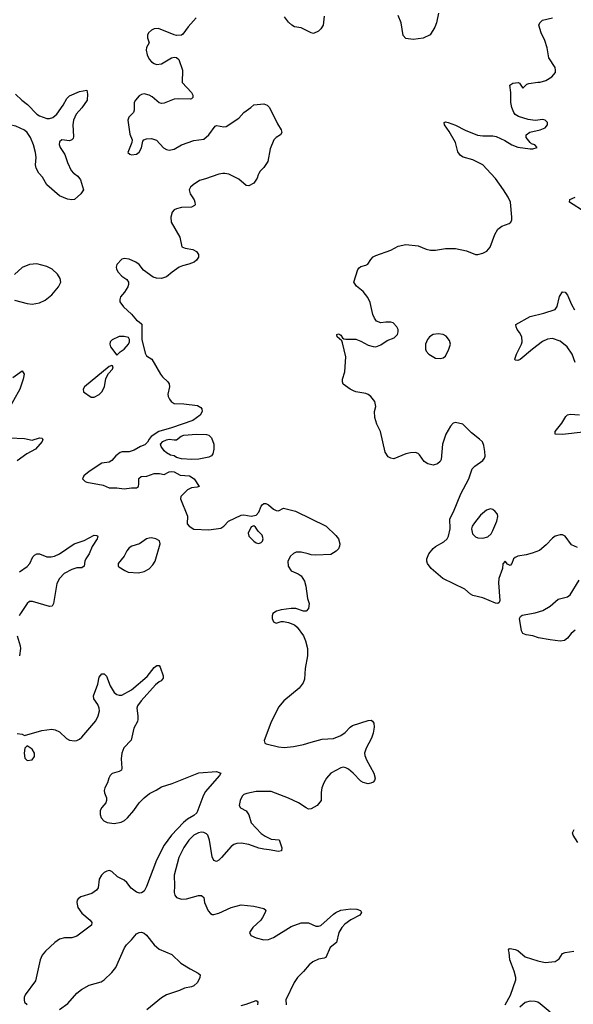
# Model space of a CAD drawing. Header units: inches. Extents: x 1449094 to 1618372, y 389908 to 534307.
# Tile 377 of 494: x 1571211 to 1575656, y 453334 to 461235. Entities that reach past the tile are written whole.
import ezdxf

# ---------------------------------------------------------------- set-up
doc = ezdxf.new("R2010")
doc.units = ezdxf.units.IN
doc.header["$MEASUREMENT"] = 0
doc.layers.add('B5475', color=7, linetype='Continuous')
doc.layers.add('B5476', color=7, linetype='Continuous')

msp = doc.modelspace()

# ---------------------------------------------------------------- linework, layer by layer
at = {"layer": 'B5475', "color": 5}
for points, elevation in [([(1571649.1, 460000), (1571678, 459978), (1571699.1, 459950), (1571724.7, 459870), (1571701.4, 459838.6), (1571650, 459793.2), (1571630, 459789.3), (1571595.5, 459795.5), (1571530, 459821.2), (1571430, 459909.3), (1571394, 459970), (1571366.9, 460000)], 560), ([(1572841.7, 460000), (1572810, 459995.6), (1572703.4, 459956.6), (1572656, 459944), (1572604.9, 459910), (1572582, 459890), (1572570.6, 459870), (1572578.8, 459838.8), (1572610.6, 459790), (1572617.3, 459770), (1572618.8, 459750), (1572615.2, 459744.8), (1572590.4, 459729.6), (1572510, 459727.6), (1572470, 459718.4), (1572451, 459710), (1572434, 459690), (1572424.4, 459650), (1572427.7, 459610), (1572497.3, 459490), (1572512, 459412), (1572540.7, 459400.7), (1572602, 459390), (1572630, 459374.8), (1572646, 459350), (1572646, 459330), (1572630, 459304), (1572611.3, 459290), (1572570, 459272.7), (1572519.5, 459260.5), (1572491.7, 459248.3), (1572434, 459210), (1572390, 459172.7), (1572350, 459159.3), (1572310, 459161.2), (1572282, 459170), (1572205.6, 459225.6), (1572169, 459270), (1572144, 459290), (1572090, 459312), (1572050, 459319), (1572030, 459314), (1571990.7, 459270), (1571985.5, 459250), (1571988, 459232), (1572000.5, 459210), (1572030, 459177.3), (1572072, 459150), (1572084.7, 459130), (1572084.7, 459110), (1572078, 459090), (1572052.8, 459047.2), (1572021, 459010), (1572014.8, 458990), (1572014.8, 458970), (1572044, 458930), (1572110, 458870.7), (1572150, 458822.8), (1572171.3, 458810), (1572190.5, 458790.5), (1572190.5, 458670), (1572219.5, 458559.5), (1572230, 458538.8), (1572271, 458510), (1572342, 458390), (1572357.3, 458370), (1572400.7, 458330), (1572412.1, 458312.1), (1572413.4, 458290), (1572400.7, 458230), (1572402.8, 458210), (1572414, 458190), (1572427.7, 458170), (1572450, 458156.4), (1572527.6, 458152.4), (1572638.8, 458138.8), (1572664.3, 458124.3), (1572672.6, 458112.6), (1572675.4, 458090), (1572659.6, 458060.4), (1572600.3, 458019.7), (1572430, 457959.1), (1572328.8, 457930), (1572266.9, 457890), (1572249.3, 457870), (1572235.9, 457844.1), (1572216.3, 457823.7), (1572182, 457810), (1572130, 457779.7), (1572090, 457768), (1572032.7, 457767.3), (1572017.5, 457762.5), (1571983.8, 457736.2), (1571950, 457697.2), (1571930, 457685.2), (1571870, 457677.2), (1571770, 457608.7), (1571725.2, 457574.8), (1571716, 457550), (1571736, 457530), (1571750, 457524.4), (1571880.7, 457500.7), (1571930, 457479.6), (1571990, 457478.5), (1572050, 457469.4), (1572110, 457479.5), (1572150, 457478.8), (1572164, 457490), (1572168.7, 457510), (1572168, 457552), (1572186, 457570), (1572231.6, 457571.6), (1572290, 457594), (1572334, 457594), (1572370, 457586), (1572410, 457606), (1572430, 457610.8), (1572450, 457606.8), (1572499.8, 457579.8), (1572574.4, 457574.4), (1572610.7, 457550.7), (1572652, 457490), (1572636.9, 457483.1), (1572590, 457479), (1572558, 457462), (1572504.7, 457410), (1572501, 457390), (1572558, 457250), (1572556, 457190), (1572571.3, 457170), (1572610, 457146), (1572730, 457140.7), (1572825.6, 457154.4), (1572850, 457171), (1572887.8, 457212.2), (1572990, 457259.6), (1573010, 457260.7), (1573070, 457250.2), (1573110, 457258.3), (1573130, 457284.4), (1573149.1, 457330.9), (1573157.8, 457342.2), (1573170, 457352.7), (1573186.6, 457353.4), (1573210, 457340.8), (1573250, 457306), (1573270, 457295.3), (1573290, 457293.4), (1573330, 457314), (1573424.7, 457290), (1573671, 457170), (1573750, 457096), (1573770.8, 457070), (1573781, 457030), (1573778, 457010), (1573771.3, 456990), (1573750.7, 456969.3), (1573710, 456944), (1573590, 456938), (1573550, 456940.9), (1573528, 456950), (1573470, 456960.9), (1573430, 456960.9), (1573410, 456952.3), (1573384, 456930), (1573364, 456890), (1573367.3, 456850), (1573390, 456811.3), (1573447.5, 456787.5), (1573470, 456771), (1573497.3, 456730), (1573507.7, 456690), (1573522.8, 456590), (1573536, 456550), (1573531, 456510), (1573510, 456488.7), (1573490, 456488.7), (1573429.1, 456509.1), (1573390.9, 456509.1), (1573310, 456499), (1573274, 456490), (1573244.7, 456470), (1573238, 456450), (1573238, 456430), (1573250, 456402), (1573270, 456392), (1573310, 456406), (1573330, 456406), (1573370, 456398.8), (1573418, 456378), (1573439.9, 456359.9), (1573490.8, 456290), (1573506.8, 456250), (1573521, 456190), (1573521, 456130), (1573502.8, 456030), (1573498, 455942), (1573487.5, 455912.5), (1573454.8, 455870), (1573330.8, 455770), (1573290, 455719), (1573227.8, 455592.2), (1573173.7, 455450), (1573180.5, 455430), (1573190, 455423.7), (1573290, 455400.2), (1573335.3, 455395.2), (1573410, 455402.8), (1573490, 455418.3), (1573550, 455438.7), (1573639.4, 455460.6), (1573730, 455466.7), (1573790, 455490.4), (1573824.6, 455515.4), (1573863.3, 455556.7), (1573884, 455570), (1574010, 455610.4), (1574033, 455613), (1574044.9, 455604.9), (1574054, 455590), (1574056.7, 455556.7), (1574050.3, 455510), (1574034.4, 455470), (1573991.5, 455390), (1573980.3, 455350), (1573982.6, 455330), (1573996.1, 455296.1), (1574054.9, 455190), (1574064, 455150), (1574060.7, 455130), (1574050, 455117.2), (1574030, 455107.3), (1574010, 455104.5), (1573970, 455112.7), (1573950, 455125.2), (1573887.8, 455190), (1573850, 455222), (1573830, 455232.8), (1573810, 455236.3), (1573790, 455231.2), (1573710.4, 455190), (1573673.4, 455150), (1573651.6, 455110), (1573638, 455070), (1573632.7, 455032.7), (1573632.7, 454970), (1573600.5, 454930), (1573550, 454901.6), (1573530, 454900.9), (1573510, 454909.4), (1573449.6, 454949.7), (1573368.5, 454988.5), (1573230, 455040.5), (1573110, 455040.4), (1573034.3, 455025.7), (1573010, 455016.9), (1572996.2, 455003.8), (1572981.6, 454970), (1572974, 454930), (1572982.8, 454910), (1573030, 454885.5), (1573050, 454854), (1573070.3, 454790), (1573150, 454703.6), (1573182, 454682), (1573230, 454658.7), (1573293.4, 454653.4), (1573314.8, 454590), (1573313.7, 454566.3), (1573290, 454560.9), (1573214.9, 454574.9), (1573170, 454578), (1573130, 454587.6), (1573050, 454616.8), (1572990, 454627.1), (1572955.1, 454624.9), (1572930, 454615.8), (1572910, 454601), (1572830, 454511.6), (1572810, 454492), (1572790, 454480.9), (1572770, 454489.3), (1572757.4, 454517.4), (1572735.6, 454650), (1572720.4, 454690), (1572710, 454702), (1572690, 454711.8), (1572670, 454714.4), (1572646, 454710), (1572610, 454690.7), (1572569.3, 454650), (1572528.2, 454591.8), (1572490, 454511.5), (1572451.7, 454370), (1572455.3, 454284.7), (1572452.1, 454232.1), (1572457.1, 454210), (1572470.8, 454190), (1572510, 454176.5), (1572550, 454179.5), (1572647.3, 454207.3), (1572670, 454206.8), (1572690.7, 454190), (1572695.5, 454150), (1572724.2, 454084.2), (1572742, 454062), (1572755.8, 454055.8), (1572770, 454054), (1572810, 454064.2), (1572910, 454110.3), (1572990, 454133.4), (1573090, 454120.9), (1573170, 454104), (1573186.8, 454090), (1573181.6, 454070), (1573161.3, 454030), (1573146.4, 454010), (1573081.6, 453950), (1573056.3, 453910), (1573067, 453887), (1573110, 453868.4), (1573170, 453850.4), (1573210, 453855.3), (1573250, 453870.3), (1573390, 453958), (1573470, 453988.2), (1573530, 453988), (1573590, 453961.1), (1573610, 453960.3), (1573630, 453967), (1573730, 454057.6), (1573750, 454072), (1573790, 454090.3), (1573870, 454100.3), (1573917.6, 454097.6), (1573947.7, 454087.7), (1573954.9, 454070), (1573942, 454050), (1573870, 454012.6), (1573822.6, 453977.4), (1573797.5, 453950), (1573773, 453910), (1573754.9, 453830), (1573703.1, 453790), (1573670.2, 453709.8), (1573656.5, 453703.5), (1573610, 453696.8), (1573564.7, 453675.3), (1573534.4, 453650), (1573490, 453596.4), (1573440.8, 453550), (1573415.5, 453510), (1573347.6, 453370), (1573350.3, 453330)], 580), ([(1573131.4, 460000), (1573126, 459990), (1573118, 459962), (1573090, 459922), (1573050, 459902), (1573030, 459904), (1572970, 459955.1), (1572890, 459995.1), (1572857.6, 460000)], 580), ([(1575690, 456999), (1575641.7, 457021.7), (1575589.4, 457090), (1575570, 457102.4), (1575550, 457102.6), (1575510.6, 457090), (1575490, 457074.8), (1575439, 457021), (1575383.2, 456976.8), (1575325.1, 456954.9), (1575278.4, 456941.6), (1575211.3, 456930), (1575190, 456919.7), (1575175.5, 456910), (1575162.8, 456870), (1575150, 456854), (1575127, 456867), (1575110, 456888.7), (1575090.8, 456869.2), (1575086.3, 456830), (1575057.8, 456750), (1575055.1, 456715.1), (1575066.8, 456573.2), (1575061, 456559), (1575050, 456549), (1575030, 456553.2), (1574930, 456595.1), (1574850, 456615.6), (1574830, 456625.6), (1574784.2, 456664.2), (1574609.6, 456749.6), (1574514, 456830), (1574486, 456870), (1574479.3, 456890), (1574479.3, 456910), (1574497.2, 456950), (1574529.6, 456990.3), (1574550, 457007.7), (1574615.8, 457044.2), (1574642.7, 457070), (1574655.1, 457090), (1574666.6, 457150), (1574665.2, 457230), (1574693.8, 457286.2), (1574752, 457430), (1574817, 457550), (1574844.5, 457630), (1574866.5, 457653.5), (1574930, 457698), (1574942.2, 457717.7), (1574947, 457733), (1574946.2, 457770), (1574937.4, 457817.3), (1574926.3, 457846.3), (1574902.7, 457870), (1574838.6, 457918.6), (1574770, 457989.3), (1574710, 458003.7), (1574690, 457996), (1574670, 457973.2), (1574632.1, 457907.9), (1574604.4, 457830), (1574594.4, 457705.6), (1574586.8, 457690), (1574564.7, 457670), (1574530, 457659.3), (1574489, 457670), (1574459.3, 457690), (1574422, 457742), (1574410, 457752.7), (1574390, 457760.9), (1574350, 457759.5), (1574310, 457752), (1574214, 457710), (1574190, 457715.3), (1574170, 457728), (1574145.6, 457765.6), (1574107, 457930), (1574079.5, 457990), (1574062.7, 458042.7), (1574060.7, 458090), (1574069.6, 458130), (1574061.6, 458170), (1574030, 458212), (1574008.1, 458228.1), (1573990, 458235.6), (1573910, 458249.6), (1573890, 458257), (1573864, 458270), (1573809.3, 458310), (1573802, 458330), (1573802.9, 458350), (1573822, 458410), (1573829.5, 458530.5), (1573803.2, 458643.2), (1573797.2, 458657.2), (1573761.2, 458690), (1573758, 458710), (1573770, 458714), (1573782, 458710), (1573790, 458704.7), (1573802.8, 458682.8), (1573814.8, 458674.8), (1573830.7, 458670.7), (1573910, 458670.6), (1573950, 458656.3), (1574010, 458622.8), (1574048.4, 458611.6), (1574070, 458611), (1574110, 458626), (1574160.1, 458659.9), (1574217.5, 458682.5), (1574244, 458710), (1574249.2, 458730), (1574249, 458750), (1574239, 458770), (1574210, 458802), (1574190, 458808.7), (1574150, 458808.7), (1574110, 458802), (1574076.5, 458816.5), (1574058.6, 458838.6), (1574045.2, 458870), (1574025.6, 458965.6), (1574006.3, 459006.3), (1573970, 459053.2), (1573915.5, 459095.5), (1573894, 459130), (1573925.2, 459230), (1573935.5, 459244.5), (1573950, 459254.8), (1573990, 459264), (1574006.8, 459273.2), (1574030, 459310.8), (1574050, 459330.7), (1574070, 459342), (1574190, 459386), (1574250, 459417.3), (1574310, 459430.7), (1574410, 459420.7), (1574474.4, 459394.4), (1574510, 459386.4), (1574550, 459384.4), (1574630, 459399.3), (1574710, 459399.3), (1574799, 459379), (1574870, 459350.8), (1574890, 459350.8), (1574930, 459361), (1574962, 459378), (1574989.2, 459410), (1575024.5, 459510), (1575050, 459554.8), (1575082.7, 459577.3), (1575140.5, 459599.5), (1575155.1, 459610), (1575162.9, 459630), (1575163.6, 459650), (1575151.1, 459770), (1575133.7, 459810), (1575096.4, 459870), (1575030, 459961.7), (1574995, 460000)], 580), ([(1575751.8, 459690), (1575626, 459770), (1575628.1, 459791.9), (1575670, 459812)], 560), ([(1571170, 458983.1), (1571270, 458956.5), (1571310, 458952), (1571370, 458962), (1571415.9, 458984.1), (1571470, 459026.7), (1571522, 459090), (1571541.1, 459130), (1571537.2, 459157.2), (1571513.7, 459193.7), (1571471.8, 459231.8), (1571430, 459255.4), (1571350, 459275.4), (1571290, 459269.7), (1571230, 459247), (1571168.7, 459191.3)], 580), ([(1575670, 458485.2), (1575645.4, 458550), (1575606.6, 458610), (1575550, 458655.1), (1575490, 458677.8), (1575450, 458672), (1575408.5, 458651.5), (1575328.1, 458591.9), (1575230, 458507), (1575210, 458499.3), (1575190, 458502), (1575185.2, 458510), (1575198.7, 458550), (1575240.7, 458630), (1575245.1, 458650), (1575242, 458690), (1575225.1, 458725.1), (1575205.1, 458750), (1575196, 458770), (1575194, 458790), (1575310, 458852), (1575420.5, 458879.5), (1575509.5, 458910.5), (1575527.2, 458932.8), (1575545.1, 459014.9), (1575570, 459050.8), (1575590, 459047.3), (1575610, 459024), (1575640.3, 458950), (1575666.7, 458906.7)], 560), ([(1571157.2, 458362.8), (1571230, 458416), (1571246.8, 458390), (1571240.3, 458350), (1571211.8, 458270), (1571110, 458087)], 560), ([(1575735.5, 457924.5), (1575570, 457905.7), (1575509.2, 457910), (1575509.4, 457930), (1575562.8, 457997.2), (1575595.1, 458050), (1575610, 458064.9), (1575630, 458070.4), (1575704.9, 458064.9)], 560), ([(1571130, 457878.7), (1571250, 457874.9), (1571310, 457861.6), (1571370, 457879.1), (1571390, 457876), (1571396, 457870), (1571390.8, 457850), (1571337.3, 457790), (1571268.9, 457751.1), (1571190, 457694)], 560), ([(1571210, 456803.1), (1571270, 456846.7), (1571291.2, 456870), (1571316.4, 456923.6), (1571330, 456938), (1571350, 456948.2), (1571370, 456948.2), (1571430, 456923.7), (1571464.2, 456924.2), (1571490, 456930.3), (1571530, 456948.9), (1571649.7, 457030.3), (1571730, 457056.4), (1571810, 457097.3), (1571830, 457096), (1571838, 457090), (1571834, 457070), (1571792.4, 457007.6), (1571768.8, 456950), (1571742.6, 456910), (1571734.6, 456890), (1571730, 456849.4), (1571710, 456837.6), (1571670, 456836), (1571630, 456823.8), (1571568.9, 456790), (1571530.2, 456750), (1571510.2, 456710), (1571482.4, 456550), (1571472.2, 456527.8), (1571450, 456526), (1571313.8, 456566.2), (1571290, 456565.1), (1571270, 456549.6), (1571217.4, 456470), (1571206.5, 456450)], 560), ([(1575670, 456336.3), (1575638.4, 456310), (1575608.9, 456271.1), (1575585.7, 456254.3), (1575550, 456248.2), (1575470, 456259.8), (1575375.1, 456275.1), (1575330, 456289.6), (1575278.4, 456298.4), (1575249.6, 456309.6), (1575239.5, 456330), (1575224, 456430), (1575232.9, 456447.1), (1575244.1, 456455.9), (1575350, 456475.5), (1575410, 456494.9), (1575469.3, 456530), (1575534.7, 456585.2), (1575610, 456603.1), (1575630, 456621.1), (1575703.5, 456736.5)], 580), ([(1571190.2, 456290), (1571215.2, 456210), (1571217.3, 456190), (1571210.3, 456130)], 560), ([(1571190, 455506.8), (1571230, 455501), (1571250, 455491.3), (1571389.5, 455530.5), (1571470, 455542), (1571497.1, 455537.1), (1571530, 455520.7), (1571587.1, 455467.1), (1571610, 455454.9), (1571650, 455448.2), (1571670, 455450.4), (1571690, 455460.4), (1571710, 455477.6), (1571823, 455610), (1571841.1, 455650), (1571851.3, 455690), (1571849.6, 455710), (1571838.9, 455738.9), (1571806, 455786), (1571804.5, 455810), (1571838.3, 455901.7), (1571850, 455958), (1571870, 455984.7), (1571890, 455984.7), (1571907.1, 455967.1), (1571938, 455890), (1571970, 455836.3), (1571990, 455819.3), (1572010, 455814), (1572030, 455815.3), (1572110, 455857.6), (1572234.3, 455965.7), (1572290, 456036), (1572311.6, 456051.6), (1572330, 456052), (1572339.8, 456039.8), (1572362.8, 455970), (1572362.8, 455950), (1572346, 455930), (1572330, 455922), (1572302.2, 455897.8), (1572185.7, 455770), (1572157.8, 455730), (1572152.8, 455710), (1572160.9, 455650), (1572159.9, 455620.1), (1572155.8, 455604.2), (1572126.7, 455550), (1572106.4, 455453.6), (1572047.8, 455392.2), (1572030.3, 455350), (1572025.1, 455305.1), (1572030.4, 455229.6), (1572027.5, 455212.5), (1572010, 455202), (1571954.7, 455185.3), (1571937.1, 455170), (1571927, 455150), (1571916.4, 455110), (1571895.3, 455070), (1571890.3, 455050), (1571891.9, 455031.9), (1571908.2, 454990), (1571908.2, 454970), (1571901.6, 454950), (1571870, 454914), (1571858, 454890), (1571856.2, 454856.2), (1571864.4, 454830), (1571885.8, 454805.8), (1571912.4, 454792.4), (1571970, 454784.7), (1572024.7, 454795.3), (1572051.8, 454808.2), (1572077.6, 454830), (1572127.3, 454890), (1572169.6, 454950.4), (1572209.2, 454990), (1572254.2, 455025.8), (1572307.5, 455052.5), (1572350, 455080.5), (1572434.2, 455105.9), (1572650, 455190.6), (1572790, 455202), (1572824.7, 455190), (1572816.3, 455170), (1572701.1, 455038.9), (1572680.5, 454999.5), (1572633.4, 454870), (1572610.5, 454850), (1572559.6, 454820.4), (1572526.2, 454793.8), (1572429.2, 454690), (1572370.2, 454610), (1572309, 454490), (1572230, 454279), (1572210, 454241.2), (1572190, 454229.2), (1572173.7, 454226.3), (1572150, 454235.1), (1572106.7, 454266.7), (1572071.1, 454311.1), (1572050, 454329.5), (1571996.3, 454356.3), (1571950, 454399.6), (1571930, 454407.3), (1571910, 454402.9), (1571890, 454391.6), (1571866.8, 454370), (1571850, 454338), (1571840.4, 454270), (1571828, 454250), (1571790, 454223), (1571703, 454197), (1571679.6, 454180.4), (1571672.4, 454170), (1571668.7, 454150), (1571677, 454110), (1571710, 454066), (1571777.3, 454010), (1571790.8, 453990), (1571787.3, 453970), (1571670, 453879.7), (1571630, 453868.3), (1571570, 453867.3), (1571530, 453857), (1571494, 453830), (1571418.9, 453761.1), (1571392.8, 453727.2), (1571375.3, 453690), (1571337.6, 453522.4), (1571255.3, 453410), (1571247.2, 453390), (1571245.7, 453370), (1571250.6, 453350), (1571271.7, 453331.7)], 560), ([(1575691.2, 454631.2), (1575655.1, 454690), (1575649.5, 454710), (1575663.9, 454736.1)], 580), ([(1571530, 453292.2), (1571598.7, 453341.3), (1571670, 453422.4), (1571707.7, 453452.3), (1571770, 453486.7), (1571866.3, 453513.7), (1571890, 453530.5), (1571951.5, 453590), (1571984.2, 453630), (1572052.2, 453787.7), (1572067.3, 453810), (1572110, 453850.6), (1572150, 453899.1), (1572169.7, 453910.3), (1572190, 453912), (1572210, 453905.5), (1572230, 453888.2), (1572291.3, 453811.3), (1572330, 453777.1), (1572433.7, 453733.7), (1572505.1, 453665.1), (1572578.6, 453618.5), (1572644.9, 453584.9), (1572658.8, 453570), (1572658, 453550), (1572637.6, 453510), (1572610, 453481.6), (1572590, 453473.6), (1572535.1, 453464.9), (1572495.1, 453444.9), (1572390, 453409.7), (1572350, 453386), (1572232, 453290)], 560), ([(1575109.2, 453330), (1575152.4, 453407.6), (1575193.6, 453530), (1575193.3, 453550), (1575180.1, 453600.1), (1575145.1, 453690), (1575142, 453750), (1575135.3, 453770), (1575141.2, 453778.8), (1575150, 453781), (1575190, 453774.4), (1575210, 453765.5), (1575270, 453715.5), (1575370, 453683.8), (1575430, 453670.5), (1575510, 453678), (1575541.6, 453698.4), (1575570, 453742.8), (1575589.6, 453750.4), (1575659.6, 453760.4)], 580), ([(1572990, 453325.3), (1573030, 453334.9), (1573110, 453364), (1573118.8, 453358.8), (1573124, 453350), (1573120.5, 453330)], 560), ([(1575469.7, 453269.7), (1575390, 453338.4), (1575370, 453351.5), (1575350, 453356.9), (1575310, 453358.7), (1575270.4, 453349.6), (1575226, 453310)], 580)]:
    msp.add_lwpolyline(points, dxfattribs=dict(at, elevation=elevation))
for points, elevation in [([(1572050, 458692.7), (1572010, 458692.7), (1571954.4, 458665.6), (1571938, 458650), (1571936, 458630), (1571941, 458610), (1571990, 458542), (1572019, 458570), (1572050, 458590.6), (1572083.7, 458630), (1572092.7, 458650), (1572094, 458670), (1572084.7, 458684.7)], 580), ([(1574570, 458713), (1574530, 458707.6), (1574502, 458690), (1574484.4, 458670), (1574470.4, 458630), (1574468.2, 458610), (1574468.2, 458590), (1574474.2, 458574.2), (1574494.8, 458550), (1574550, 458519.1), (1574590, 458516.3), (1574610, 458520.7), (1574630, 458536), (1574657, 458590), (1574669.3, 458630), (1574661.5, 458661.5), (1574636.3, 458696.3), (1574610, 458709.5)], 580), ([(1571950, 458459.3), (1571930, 458452), (1571731, 458290), (1571721, 458270), (1571724.7, 458250), (1571785.5, 458205.5), (1571810, 458204.9), (1571850, 458227.7), (1571871.6, 458250), (1571891.2, 458290), (1571903.3, 458356.7), (1571923.9, 458396.1), (1571955.1, 458430), (1571961.2, 458450), (1571956.6, 458456.6)], 580), ([(1572593.2, 457706.8), (1572510, 457711.6), (1572470, 457722.7), (1572450, 457734.5), (1572420.7, 457740.7), (1572390, 457758), (1572370, 457776), (1572346.6, 457810), (1572340.9, 457830), (1572359.5, 457850), (1572390, 457863.2), (1572410, 457867.7), (1572450, 457862.3), (1572470, 457864.2), (1572507.9, 457892.1), (1572530, 457900.2), (1572630, 457908.1), (1572710, 457907.7), (1572730, 457902.3), (1572750, 457880.4), (1572771.1, 457830), (1572771, 457789), (1572760.9, 457750), (1572750, 457735.1), (1572730, 457723.5), (1572650, 457709.5)], 580), ([(1574990, 457309.2), (1574959.9, 457300.1), (1574910, 457259.3), (1574861.7, 457198.3), (1574844.9, 457170), (1574839.1, 457150), (1574847.7, 457110), (1574870, 457084), (1574890, 457076.3), (1574930, 457075.5), (1574970, 457086.4), (1574995.6, 457110), (1575010, 457134.8), (1575042.9, 457210), (1575049.3, 457249.3), (1575046, 457266), (1575029.4, 457289.4), (1575010, 457304)], 580), ([(1573090, 457172.3), (1573070, 457166.6), (1573045, 457115), (1573051.1, 457090), (1573089.7, 457049.7), (1573110, 457035.9), (1573130, 457031.6), (1573150, 457038.9), (1573159.5, 457050), (1573164.9, 457070), (1573159, 457099), (1573125.6, 457130), (1573103.3, 457163.3)], 580), ([(1572270, 457076.9), (1572250, 457075.4), (1572230, 457068.3), (1572171.7, 457028.3), (1572110.7, 457010), (1572090, 456998.3), (1572070, 456971.8), (1572049.2, 456930.8), (1572000.7, 456870), (1572001, 456850), (1572005.8, 456845.8), (1572054.4, 456814.4), (1572082.5, 456802.5), (1572164.4, 456795.6), (1572210, 456806.7), (1572250.8, 456829.2), (1572280.1, 456859.9), (1572298.4, 456890), (1572339.5, 457030), (1572332.8, 457052.8), (1572304, 457070)], 580), ([(1571270, 455408), (1571251.6, 455388.4), (1571246, 455350), (1571251.3, 455310), (1571270, 455291.3), (1571310, 455296), (1571330, 455322), (1571329, 455350), (1571310, 455382)], 560)]:
    msp.add_lwpolyline(points, close=True, dxfattribs=dict(at, elevation=elevation))
at = {"layer": 'B5476', "color": 5}
for points, elevation in [([(1572626.8, 461250), (1572563.4, 461176.6), (1572522, 461118), (1572511.3, 461110), (1572470, 461107.3), (1572450, 461112.3), (1572324.2, 461164.2), (1572290, 461161.3), (1572268.2, 461150), (1572245.7, 461130), (1572236.5, 461110), (1572237, 461090), (1572250.4, 461050), (1572229.3, 461010.7), (1572226.2, 460990), (1572234.2, 460954.2), (1572250, 460919.3), (1572270, 460896.4), (1572290, 460882.4), (1572310, 460876.4), (1572350, 460880.5), (1572430, 460927.7), (1572450, 460934), (1572470.6, 460930.6), (1572490, 460916), (1572517.1, 460830), (1572516, 460730), (1572590, 460651), (1572600.7, 460630), (1572601, 460610), (1572590, 460599), (1572582, 460598), (1572490, 460600.9), (1572450, 460597), (1572370, 460564.2), (1572350, 460561.6), (1572330, 460567.3), (1572275.7, 460615.7), (1572250, 460629.7), (1572210, 460638.9), (1572190, 460635.8), (1572170, 460622.9), (1572140.4, 460590), (1572130.4, 460570), (1572130.3, 460509.7), (1572125.5, 460490), (1572086.2, 460453.8), (1572078, 460430), (1572095.6, 460315.6), (1572114.8, 460270), (1572110.7, 460250), (1572078, 460170), (1572094.8, 460154.8), (1572110, 460150.8), (1572150, 460155.5), (1572170, 460173), (1572190, 460207.3), (1572200.5, 460259.5), (1572209, 460270), (1572230, 460279.3), (1572270, 460280.5), (1572310, 460267.7), (1572366.8, 460206.8), (1572390, 460192.4), (1572410, 460186.7), (1572450, 460195.3), (1572510, 460230.3), (1572610, 460266.4), (1572690, 460275.5), (1572729.3, 460310), (1572779.3, 460380.7), (1572790, 460386.8), (1572850, 460374), (1572870, 460377.3), (1572970, 460446), (1573010, 460490.8), (1573068, 460530), (1573090, 460551), (1573170, 460558.8), (1573198, 460550), (1573216, 460530), (1573279.8, 460399.8), (1573310.8, 460350), (1573316, 460330), (1573304.7, 460310), (1573270, 460289.2), (1573250.8, 460270), (1573222.5, 460197.5), (1573202, 460098), (1573171.3, 460050), (1573141.4, 460018.6), (1573131.4, 460000)], 580), ([(1573656.8, 461263.2), (1573646.8, 461190), (1573630, 461162), (1573610, 461144), (1573570, 461124), (1573550, 461129), (1573470, 461169.2), (1573418.6, 461178.6), (1573395.3, 461190), (1573370, 461214), (1573338.3, 461258.3)], 580), ([(1574572.7, 461287.3), (1574558.8, 461210), (1574545.2, 461174.8), (1574505.8, 461114.2), (1574450, 461087), (1574370, 461075.1), (1574310, 461085.2), (1574290, 461108.7), (1574274.5, 461210), (1574250, 461268.7)], 580), ([(1574995, 460000), (1574930.5, 460070.5), (1574850, 460109.6), (1574772.9, 460132.9), (1574750, 460144), (1574730, 460175.3), (1574709.4, 460250), (1574658.6, 460338.6), (1574621.2, 460390), (1574618, 460410), (1574630, 460414), (1574650, 460410.6), (1574710, 460388), (1574787.7, 460347.7), (1574887.8, 460307.7), (1574930, 460302.7), (1575010, 460304), (1575037.8, 460297.8), (1575104.8, 460264.8), (1575161, 460230), (1575210, 460210.8), (1575310, 460198), (1575330, 460198), (1575366, 460210), (1575346, 460230), (1575319, 460239), (1575308.9, 460248.9), (1575278, 460290), (1575278, 460310), (1575306.3, 460333.7), (1575390, 460350.6), (1575430, 460368), (1575449.2, 460390), (1575449.2, 460410), (1575430, 460429.2), (1575410, 460433.3), (1575350, 460427), (1575293.1, 460433.1), (1575217, 460457), (1575190, 460473.2), (1575178, 460490), (1575162, 460530), (1575155.6, 460570), (1575154, 460650), (1575145.2, 460710), (1575170, 460726), (1575214, 460730), (1575224.7, 460724.7), (1575250, 460684.7), (1575283.2, 460716.8), (1575298, 460722), (1575370, 460734.9), (1575390, 460734), (1575434, 460746), (1575484.4, 460775.6), (1575511.6, 460810), (1575514, 460830), (1575509.4, 460850), (1575459.7, 460930), (1575444.7, 461010), (1575428.2, 461068.2), (1575397, 461130), (1575379.3, 461190), (1575386, 461210), (1575408.5, 461231.5), (1575490, 461250.4)], 580), ([(1571178.6, 460638.6), (1571228.6, 460588.6), (1571274.1, 460554), (1571350, 460476.5), (1571370, 460462.2), (1571430, 460442.2), (1571450, 460441.8), (1571478.4, 460450), (1571510, 460475.8), (1571560.4, 460550), (1571590, 460603), (1571610, 460623), (1571690, 460658.8), (1571751.3, 460670), (1571756.3, 460636.3), (1571753.4, 460590), (1571710, 460526.3), (1571663.7, 460476.3), (1571643.6, 460430), (1571637.4, 460390), (1571643.4, 460296.6), (1571639.5, 460280.5), (1571630.4, 460269.6), (1571610, 460263.7), (1571550, 460271.8), (1571530, 460254), (1571527, 460233), (1571534.9, 460210), (1571573.4, 460153.4), (1571595.3, 460090), (1571625.1, 460025.1), (1571643.9, 460003.9), (1571649.1, 460000)], 560), ([(1571366.9, 460000), (1571363.6, 460003.6), (1571343.3, 460043.3), (1571337.2, 460070), (1571343.5, 460130), (1571338.7, 460170), (1571323.2, 460230), (1571297.3, 460290), (1571270.6, 460330), (1571250, 460347.3), (1571181.2, 460381.2), (1571130, 460392.1), (1571030, 460385), (1570930, 460346.2), (1570830, 460324.8), (1570756.1, 460283.9), (1570604, 460230), (1570583.8, 460210), (1570521, 460070), (1570531, 460050), (1570558, 460030), (1570628.9, 460000)], 560), ([(1572857.6, 460000), (1572850, 460001.1), (1572841.7, 460000)], 580)]:
    msp.add_lwpolyline(points, dxfattribs=dict(at, elevation=elevation))

doc.saveas('drawing.dxf')
